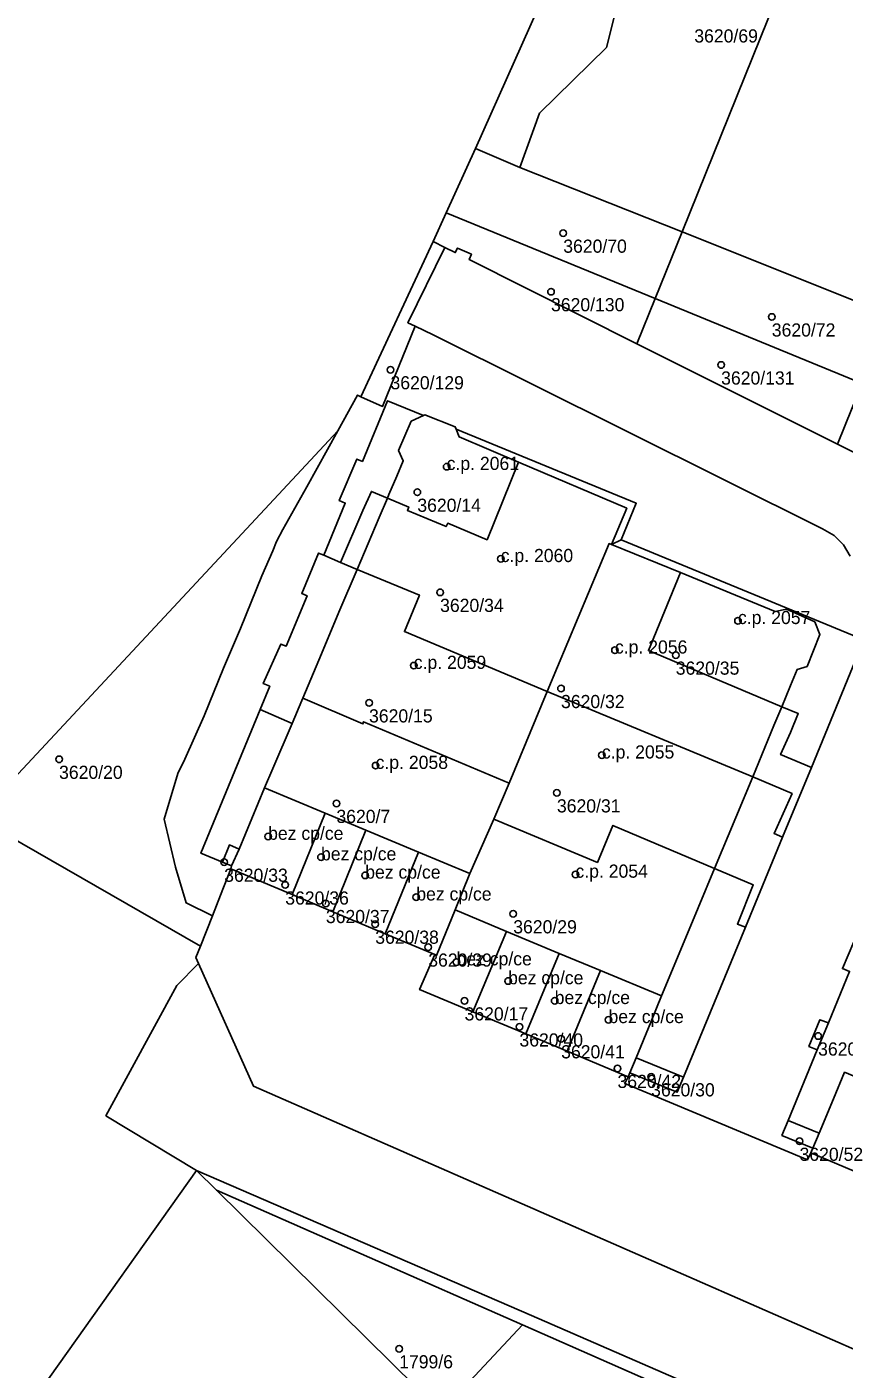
# Model space of a CAD drawing. Extents: x -878211 to -870363, y -1058464 to -1052522.
# Drawn here: x -875165.2 to -875103.1, y -1055376 to -1055274 of the extents above; entities that cross this region are included whole.
import ezdxf

# ---------------------------------------------------------------- set-up
doc = ezdxf.new("R2010")
doc.units = 0
for name, color, linetype in [('Vrstva 50', 7, 'Continuous'), ('Vrstva 51', 7, 'Continuous'), ('Vrstva 52', 7, 'Continuous')]:
    doc.layers.add(name, color=color, linetype=linetype)

msp = doc.modelspace()

# ---------------------------------------------------------------- linework, layer by layer
at = {"layer": 'Vrstva 50'}
for centre in [(-875124.44, -1055289.63994), (-875125.37, -1055294.08994), (-875108.59, -1055296.00994), (-875112.44, -1055299.65994), (-875137.57, -1055300.01994), (-875133.3, -1055307.38994), (-875135.53, -1055309.32994), (-875129.19, -1055314.38994), (-875133.8, -1055316.93994), (-875111.16, -1055319.09994), (-875120.51, -1055321.33994), (-875115.89, -1055321.70994), (-875135.8, -1055322.50994), (-875124.61, -1055324.24994), (-875139.2, -1055325.33994), (-875121.5, -1055329.31994), (-875162.76, -1055329.62994), (-875138.7, -1055330.10994), (-875124.92, -1055332.17994), (-875141.68, -1055332.97994), (-875146.87, -1055335.49994), (-875150.21, -1055337.44994), (-875142.85, -1055337.05994), (-875139.49, -1055338.44994), (-875123.51, -1055338.37994), (-875145.57, -1055339.17994), (-875142.48, -1055340.58994), (-875135.61, -1055340.10994), (-875128.24, -1055341.36994), (-875138.73, -1055342.15994), (-875134.7, -1055343.89994), (-875132.55, -1055345.03994), (-875128.63, -1055346.47994), (-875131.94, -1055347.98994), (-875125.09, -1055347.97994), (-875121, -1055349.42994), (-875127.77, -1055349.96994), (-875124.6, -1055350.86994), (-875105.07, -1055350.65994), (-875120.32, -1055353.11994), (-875117.76, -1055353.75994), (-875106.48, -1055358.65994), (-875136.91, -1055374.42994)]:
    msp.add_circle(centre, 0.25, dxfattribs=at)
at = {"layer": 'Vrstva 51'}
for points in [[(-875169.01, -1055334.08), (-875141.58, -1055304.66), (-875140.08, -1055301.95), (-875139.82, -1055302.07), (-875134.33, -1055290.28), (-875133.34, -1055288.09), (-875131.11, -1055283.21), (-875125.19, -1055269.9), (-875121.96, -1055219.45), (-875134.05, -1055184.29)], [(-875092.07, -1055311.42), (-875103.6, -1055305.68), (-875118.84, -1055298.04), (-875131.59, -1055291.65), (-875131.42, -1055291.24), (-875132.47, -1055290.78), (-875132.65, -1055291.12), (-875133.45, -1055290.72), (-875136.24, -1055296.45), (-875135.69, -1055296.71), (-875134.32, -1055297.37), (-875104.74, -1055312.12), (-875103.86, -1055312.61), (-875103.15, -1055313.32), (-875102.64, -1055314.19)], [(-875102.64, -1055314.19), (-875103.15, -1055313.32), (-875103.86, -1055312.61), (-875104.74, -1055312.12), (-875134.32, -1055297.37), (-875135.69, -1055296.71), (-875138.17, -1055302.81), (-875139.82, -1055302.07), (-875140.08, -1055301.95), (-875141.58, -1055304.66), (-875143.92, -1055308.92), (-875145.76, -1055312.16), (-875146.23, -1055313.07), (-875146.52, -1055313.78), (-875147.34, -1055315.69), (-875148.97, -1055319.69)], [(-875148.97, -1055319.69), (-875150.27, -1055322.7), (-875151.73, -1055326.33), (-875153.21, -1055329.61), (-875153.73, -1055330.71), (-875154.77, -1055334.18), (-875153.91, -1055337.83), (-875153.1, -1055340.53), (-875151.11, -1055341.52), (-875150.49, -1055339.96), (-875149.7, -1055337.95), (-875149.65, -1055337.73), (-875150.35, -1055337.44), (-875151.98, -1055336.77), (-875147.47, -1055325.84), (-875146.75, -1055324.08), (-875147.24, -1055323.87), (-875145.91, -1055320.87), (-875145.5, -1055321.04), (-875143.91, -1055317.2), (-875144.32, -1055317.02), (-875143.05, -1055313.95), (-875142.64, -1055314.12), (-875141.01, -1055310.16), (-875141.47, -1055309.97), (-875140.14, -1055306.81), (-875139.7, -1055306.99), (-875137.8, -1055302.38), (-875135.07, -1055303.5), (-875134.95, -1055303.45), (-875132.66, -1055304.35), (-875132.59, -1055304.53), (-875118.89, -1055310.17), (-875120.04, -1055312.95), (-875101.59, -1055320.55), (-875105.58, -1055330.24), (-875107.78, -1055335.55), (-875110.6, -1055342.39), (-875115.3, -1055353.79), (-875115.77, -1055354.94), (-875119.39, -1055353.45), (-875119.51, -1055353.75), (-875119.77, -1055354.27), (-875105.87, -1055360.07), (-875105.63, -1055359.55), (-875105.48, -1055359.19), (-875107.82, -1055358.22), (-875107.35, -1055357.07)], [(-875034.39, -1055332.01), (-875053.58, -1055323.39), (-875070.89, -1055315.5), (-875086.75, -1055309.36), (-875102.48, -1055302.92), (-875103.6, -1055305.68), (-875092.07, -1055311.42), (-875051.68, -1055331.52), (-875051.44, -1055331.12), (-875050.55, -1055331.57), (-875050.73, -1055331.98), (-875036.51, -1055339.02)], [(-875101, -1055361.48), (-875105.63, -1055359.55), (-875105.87, -1055360.07), (-875119.77, -1055354.27), (-875119.51, -1055353.75), (-875124.15, -1055351.81), (-875127.28, -1055350.5), (-875131.3, -1055348.83), (-875135.36, -1055347.13), (-875134.21, -1055344.47), (-875137.97, -1055342.89), (-875141.95, -1055341.21), (-875145.04, -1055339.91), (-875149.7, -1055337.95), (-875150.49, -1055339.96), (-875151.11, -1055341.52), (-875152.02, -1055343.83), (-875152.36, -1055344.69), (-875152.16, -1055345.14), (-875147.99, -1055354.46), (-875114.9, -1055368.97), (-875100.68, -1055375.19)], [(-875107.35, -1055357.07), (-875105.14, -1055351.72), (-875105.77, -1055351.45), (-875104.93, -1055349.42), (-875104.29, -1055349.67), (-875102.68, -1055345.75), (-875103.22, -1055345.53), (-875101.92, -1055342.48)], [(-875079.48, -1055384.4), (-875100.68, -1055375.19), (-875114.9, -1055368.97), (-875147.99, -1055354.46), (-875152.16, -1055345.14), (-875153.8, -1055346.82), (-875159.2, -1055356.72), (-875152.32, -1055360.87), (-875126.86, -1055371.9), (-875103.12, -1055382.24)]]:
    msp.add_lwpolyline(points, dxfattribs=at)
for points in [[(-875116.39, -1055256.54), (-875121.63, -1055254.39), (-875123.32, -1055265.7), (-875125.19, -1055269.9), (-875131.11, -1055283.21), (-875127.75, -1055284.65), (-875126.25, -1055280.51), (-875121.15, -1055275.52)], [(-875116.39, -1055256.54), (-875121.15, -1055275.52), (-875126.25, -1055280.51), (-875127.75, -1055284.65), (-875115.41, -1055289.53), (-875104.12, -1055261.58)], [(-875088.39, -1055268.03), (-875104.12, -1055261.58), (-875115.41, -1055289.53), (-875099.62, -1055295.84)], [(-875133.34, -1055288.09), (-875117.46, -1055294.61), (-875115.41, -1055289.53), (-875127.75, -1055284.65), (-875131.11, -1055283.21)], [(-875131.42, -1055291.24), (-875131.59, -1055291.65), (-875118.84, -1055298.04), (-875117.46, -1055294.61), (-875133.34, -1055288.09), (-875134.33, -1055290.28), (-875133.45, -1055290.72), (-875132.65, -1055291.12), (-875132.47, -1055290.78)], [(-875134.33, -1055290.28), (-875139.82, -1055302.07), (-875138.17, -1055302.81), (-875135.69, -1055296.71), (-875136.24, -1055296.45), (-875133.45, -1055290.72)], [(-875117.46, -1055294.61), (-875101.73, -1055301.06), (-875099.62, -1055295.84), (-875115.41, -1055289.53)], [(-875101.73, -1055301.06), (-875117.46, -1055294.61), (-875118.84, -1055298.04), (-875103.6, -1055305.68), (-875102.48, -1055302.92)], [(-875130.23, -1055312.94), (-875127.83, -1055307.05), (-875119.62, -1055310.55), (-875120.77, -1055313.3), (-875120.04, -1055312.95), (-875118.89, -1055310.17), (-875132.59, -1055304.53), (-875132.66, -1055304.35), (-875134.95, -1055303.45), (-875135.07, -1055303.5), (-875137.8, -1055302.38), (-875139.7, -1055306.99), (-875140.14, -1055306.81), (-875141.47, -1055309.97), (-875141.01, -1055310.16), (-875142.64, -1055314.12), (-875141.38, -1055314.67), (-875139.66, -1055310.73), (-875139.02, -1055309.27), (-875137.81, -1055309.78), (-875136.18, -1055310.46), (-875136.28, -1055310.71), (-875133.34, -1055311.94), (-875133.22, -1055311.69)], [(-875153.73, -1055330.71), (-875153.21, -1055329.61), (-875151.73, -1055326.33), (-875150.27, -1055322.7), (-875148.97, -1055319.69), (-875147.34, -1055315.69), (-875146.52, -1055313.78), (-875146.23, -1055313.07), (-875145.76, -1055312.16), (-875143.92, -1055308.92), (-875141.58, -1055304.66), (-875169.01, -1055334.08), (-875152.02, -1055343.83), (-875151.11, -1055341.52), (-875153.1, -1055340.53), (-875153.91, -1055337.83), (-875154.77, -1055334.18)], [(-875120.77, -1055313.3), (-875119.62, -1055310.55), (-875127.83, -1055307.05), (-875130.23, -1055312.94), (-875133.22, -1055311.69), (-875133.34, -1055311.94), (-875136.28, -1055310.71), (-875136.18, -1055310.46), (-875137.81, -1055309.78), (-875139.02, -1055309.27), (-875139.66, -1055310.73), (-875141.38, -1055314.67), (-875140.11, -1055315.21), (-875135.37, -1055317.15), (-875136.51, -1055319.92), (-875125.65, -1055324.47), (-875120.96, -1055313.23)], [(-875107.92, -1055329.27), (-875107.16, -1055327.6), (-875106.58, -1055326.16), (-875107.83, -1055325.63), (-875117.97, -1055321.37), (-875115.54, -1055315.44), (-875120.77, -1055313.3), (-875120.96, -1055313.23), (-875125.65, -1055324.47), (-875110.04, -1055330.96), (-875107.05, -1055332.24), (-875108.41, -1055335.28), (-875107.78, -1055335.55), (-875105.58, -1055330.24)], [(-875105.58, -1055330.24), (-875101.59, -1055320.55), (-875120.04, -1055312.95), (-875120.77, -1055313.3), (-875115.54, -1055315.44), (-875117.97, -1055321.37), (-875107.83, -1055325.63), (-875106.58, -1055326.16), (-875107.16, -1055327.6), (-875107.92, -1055329.27)], [(-875140.11, -1055315.21), (-875141.38, -1055314.67), (-875142.64, -1055314.12), (-875143.05, -1055313.95), (-875144.32, -1055317.02), (-875143.91, -1055317.2), (-875145.5, -1055321.04), (-875145.91, -1055320.87), (-875147.24, -1055323.87), (-875146.75, -1055324.08), (-875147.47, -1055325.84), (-875145.05, -1055326.92), (-875144.31, -1055325.17), (-875144.23, -1055324.97), (-875139.66, -1055326.94), (-875139.61, -1055326.78), (-875128.56, -1055331.44), (-875125.65, -1055324.47), (-875136.51, -1055319.92), (-875135.37, -1055317.15)], [(-875147.14, -1055331.8), (-875142.53, -1055333.73), (-875139.44, -1055335.02), (-875135.44, -1055336.69), (-875131.55, -1055338.32), (-875129.71, -1055334.18), (-875128.56, -1055331.44), (-875139.61, -1055326.78), (-875139.66, -1055326.94), (-875144.23, -1055324.97), (-875144.31, -1055325.17), (-875145.05, -1055326.92), (-875147.47, -1055325.84), (-875151.98, -1055336.77), (-875150.35, -1055337.44), (-875149.81, -1055336.14), (-875149.07, -1055336.45)], [(-875107.05, -1055332.24), (-875110.04, -1055330.96), (-875125.65, -1055324.47), (-875128.56, -1055331.44), (-875129.71, -1055334.18), (-875121.84, -1055337.47), (-875120.67, -1055334.66), (-875112.94, -1055337.93), (-875110, -1055339.18), (-875111.2, -1055342.15), (-875110.6, -1055342.39), (-875107.78, -1055335.55), (-875108.41, -1055335.28)], [(-875142.53, -1055333.73), (-875147.14, -1055331.8), (-875149.07, -1055336.45), (-875149.65, -1055337.73), (-875149.7, -1055337.95), (-875145.04, -1055339.91)], [(-875170.26, -1055385.96), (-875163.44, -1055376.55), (-875152.32, -1055360.87), (-875159.2, -1055356.72), (-875153.8, -1055346.82), (-875152.16, -1055345.14), (-875152.36, -1055344.69), (-875152.02, -1055343.83), (-875169.01, -1055334.08), (-875174.72, -1055340.44), (-875172.05, -1055340.47), (-875170.88, -1055342.73), (-875181.92, -1055350.04), (-875185.56, -1055355.33), (-875185.91, -1055355.09), (-875189.55, -1055361.94), (-875176.32, -1055378.72), (-875175.64, -1055380.08)], [(-875139.44, -1055335.02), (-875142.53, -1055333.73), (-875145.04, -1055339.91), (-875141.95, -1055341.21)], [(-875131.55, -1055338.32), (-875132.66, -1055341.08), (-875128.76, -1055342.71), (-875124.74, -1055344.38), (-875121.6, -1055345.68), (-875116.96, -1055347.61), (-875117.79, -1055349.6), (-875118.91, -1055352.31), (-875115.3, -1055353.79), (-875110.6, -1055342.39), (-875111.2, -1055342.15), (-875110, -1055339.18), (-875112.94, -1055337.93), (-875120.67, -1055334.66), (-875121.84, -1055337.47), (-875129.71, -1055334.18)], [(-875137.97, -1055342.89), (-875135.44, -1055336.69), (-875139.44, -1055335.02), (-875141.95, -1055341.21)], [(-875149.65, -1055337.73), (-875149.07, -1055336.45), (-875149.81, -1055336.14), (-875150.35, -1055337.44)], [(-875134.21, -1055344.47), (-875134.07, -1055344.53), (-875132.66, -1055341.08), (-875131.55, -1055338.32), (-875135.44, -1055336.69), (-875137.97, -1055342.89)], [(-875134.07, -1055344.53), (-875134.21, -1055344.47), (-875135.36, -1055347.13), (-875131.3, -1055348.83), (-875128.76, -1055342.71), (-875132.66, -1055341.08)], [(-875087.46, -1055359.93), (-875084.5, -1055352.92), (-875095.32, -1055348.4), (-875094.17, -1055345.63), (-875099.02, -1055343.72), (-875101.42, -1055342.69), (-875101.92, -1055342.48), (-875103.22, -1055345.53), (-875102.68, -1055345.75), (-875104.29, -1055349.67), (-875105.14, -1055351.72), (-875107.35, -1055357.07), (-875105, -1055358.05), (-875103.9, -1055355.43), (-875103.06, -1055353.42), (-875098.44, -1055355.35), (-875095.35, -1055356.64), (-875091.36, -1055358.3)], [(-875127.28, -1055350.5), (-875124.74, -1055344.38), (-875128.76, -1055342.71), (-875131.3, -1055348.83)], [(-875124.15, -1055351.81), (-875121.6, -1055345.68), (-875124.74, -1055344.38), (-875127.28, -1055350.5)], [(-875119.51, -1055353.75), (-875119.39, -1055353.45), (-875118.91, -1055352.31), (-875117.79, -1055349.6), (-875116.96, -1055347.61), (-875121.6, -1055345.68), (-875124.15, -1055351.81)], [(-875104.29, -1055349.67), (-875104.93, -1055349.42), (-875105.77, -1055351.45), (-875105.14, -1055351.72)], [(-875118.91, -1055352.31), (-875119.39, -1055353.45), (-875115.77, -1055354.94), (-875115.3, -1055353.79)], [(-875105.63, -1055359.55), (-875101, -1055361.48), (-875098.44, -1055355.35), (-875103.06, -1055353.42), (-875103.9, -1055355.43), (-875105, -1055358.05), (-875105.48, -1055359.19)], [(-875107.35, -1055357.07), (-875107.82, -1055358.22), (-875105.48, -1055359.19), (-875105, -1055358.05)], [(-875150.8, -1055362.37), (-875152.32, -1055360.87), (-875163.44, -1055376.55), (-875170.26, -1055385.96), (-875154.88, -1055402.47), (-875133.71, -1055379.23)], [(-875152.32, -1055360.87), (-875150.8, -1055362.37), (-875127.53, -1055372.62), (-875103.85, -1055383.06), (-875103.12, -1055382.24), (-875126.86, -1055371.9)], [(-875133.71, -1055379.23), (-875127.53, -1055372.62), (-875150.8, -1055362.37)], [(-875127.53, -1055372.62), (-875133.71, -1055379.23), (-875114.97, -1055395.59), (-875103.85, -1055383.06)]]:
    msp.add_lwpolyline(points, close=True, dxfattribs=at)
at = {"layer": 'Vrstva 52'}
for points in [[(-875133.22, -1055311.69), (-875130.23, -1055312.94), (-875127.83, -1055307.05), (-875132.34, -1055305.13), (-875132.59, -1055304.53), (-875132.66, -1055304.35), (-875134.95, -1055303.45), (-875135.07, -1055303.5), (-875135.99, -1055303.93), (-875136.95, -1055306.15), (-875136.6, -1055306.94), (-875137.1, -1055308.1), (-875137.69, -1055309.5), (-875137.81, -1055309.78), (-875136.18, -1055310.46), (-875136.28, -1055310.71), (-875133.34, -1055311.94)], [(-875140.11, -1055315.21), (-875135.37, -1055317.15), (-875136.51, -1055319.92), (-875125.65, -1055324.47), (-875120.96, -1055313.23), (-875120.77, -1055313.3), (-875119.62, -1055310.55), (-875127.83, -1055307.05), (-875130.23, -1055312.94), (-875133.22, -1055311.69), (-875133.34, -1055311.94), (-875136.28, -1055310.71), (-875136.18, -1055310.46), (-875137.81, -1055309.78), (-875138.43, -1055311.25)], [(-875120.96, -1055313.23), (-875125.65, -1055324.47), (-875110.04, -1055330.96), (-875108.43, -1055327.07), (-875107.83, -1055325.63), (-875117.97, -1055321.37), (-875115.54, -1055315.44), (-875120.77, -1055313.3)], [(-875144.23, -1055324.97), (-875139.66, -1055326.94), (-875139.61, -1055326.78), (-875128.56, -1055331.44), (-875125.65, -1055324.47), (-875136.51, -1055319.92), (-875135.37, -1055317.15), (-875140.11, -1055315.21), (-875141.41, -1055318.27), (-875143.02, -1055322.09)], [(-875107.46, -1055318.22), (-875108.33, -1055318.39), (-875115.54, -1055315.44), (-875117.97, -1055321.37), (-875107.83, -1055325.63), (-875107.16, -1055324.02), (-875106.65, -1055322.8), (-875105.91, -1055322.58), (-875104.93, -1055320.14), (-875105.32, -1055319.17)], [(-875131.55, -1055338.32), (-875129.71, -1055334.18), (-875128.56, -1055331.44), (-875139.61, -1055326.78), (-875139.66, -1055326.94), (-875144.23, -1055324.97), (-875144.31, -1055325.17), (-875145.05, -1055326.92), (-875146.52, -1055330.33), (-875147.14, -1055331.8), (-875142.53, -1055333.73), (-875139.44, -1055335.02), (-875135.44, -1055336.69)], [(-875129.71, -1055334.18), (-875121.84, -1055337.47), (-875120.67, -1055334.66), (-875112.94, -1055337.93), (-875111.32, -1055334.04), (-875110.04, -1055330.96), (-875125.65, -1055324.47), (-875128.56, -1055331.44)], [(-875149.65, -1055337.73), (-875149.7, -1055337.95), (-875145.04, -1055339.91), (-875142.53, -1055333.73), (-875147.14, -1055331.8), (-875149.07, -1055336.45)], [(-875145.04, -1055339.91), (-875141.95, -1055341.21), (-875139.44, -1055335.02), (-875142.53, -1055333.73)], [(-875132.66, -1055341.08), (-875128.76, -1055342.71), (-875124.74, -1055344.38), (-875121.6, -1055345.68), (-875116.96, -1055347.61), (-875116.39, -1055346.22), (-875114.18, -1055340.92), (-875112.94, -1055337.93), (-875120.67, -1055334.66), (-875121.84, -1055337.47), (-875129.71, -1055334.18), (-875131.55, -1055338.32)], [(-875141.95, -1055341.21), (-875137.97, -1055342.89), (-875135.44, -1055336.69), (-875139.44, -1055335.02)], [(-875135.44, -1055336.69), (-875137.97, -1055342.89), (-875134.21, -1055344.47), (-875134.07, -1055344.53), (-875132.66, -1055341.08), (-875131.55, -1055338.32)], [(-875134.21, -1055344.47), (-875135.36, -1055347.13), (-875131.3, -1055348.83), (-875128.76, -1055342.71), (-875132.66, -1055341.08), (-875134.07, -1055344.53)], [(-875131.3, -1055348.83), (-875127.28, -1055350.5), (-875124.74, -1055344.38), (-875128.76, -1055342.71)], [(-875124.74, -1055344.38), (-875127.28, -1055350.5), (-875124.15, -1055351.81), (-875121.6, -1055345.68)], [(-875116.96, -1055347.61), (-875121.6, -1055345.68), (-875124.15, -1055351.81), (-875119.51, -1055353.75), (-875119.39, -1055353.45), (-875118.91, -1055352.31), (-875117.79, -1055349.6)], [(-875105.63, -1055359.55), (-875101, -1055361.48), (-875098.44, -1055355.35), (-875103.06, -1055353.42), (-875103.9, -1055355.43), (-875105, -1055358.05), (-875105.48, -1055359.19)]]:
    msp.add_lwpolyline(points, close=True, dxfattribs=at)

# ---------------------------------------------------------------- texts
at = {"layer": 'Vrstva 50'}
for s, p in [('3620/69', (-875114.48, -1055275.149)), ('3620/70', (-875124.44, -1055291.129)), ('3620/130', (-875125.37, -1055295.579)), ('3620/72', (-875108.59, -1055297.499)), ('3620/129', (-875137.57, -1055301.509)), ('3620/131', (-875112.44, -1055301.149)), ('c.p. 2061', (-875133.3, -1055307.639)), ('3620/14', (-875135.53, -1055310.819)), ('c.p. 2060', (-875129.19, -1055314.639)), ('3620/34', (-875133.8, -1055318.429)), ('c.p. 2057', (-875111.16, -1055319.35)), ('c.p. 2056', (-875120.51, -1055321.59)), ('c.p. 2059', (-875135.8, -1055322.76)), ('3620/35', (-875115.89, -1055323.199)), ('3620/32', (-875124.61, -1055325.739)), ('3620/15', (-875139.2, -1055326.829)), ('c.p. 2055', (-875121.5, -1055329.57)), ('3620/20', (-875162.76, -1055331.119)), ('c.p. 2058', (-875138.7, -1055330.36)), ('3620/31', (-875124.92, -1055333.669)), ('3620/7', (-875141.68, -1055334.469)), ('bez cp/ce', (-875146.87, -1055335.75)), ('bez cp/ce', (-875142.85, -1055337.31)), ('3620/33', (-875150.21, -1055338.939)), ('bez cp/ce', (-875139.49, -1055338.7)), ('c.p. 2054', (-875123.51, -1055338.629)), ('bez cp/ce', (-875135.61, -1055340.36)), ('3620/36', (-875145.57, -1055340.669)), ('3620/37', (-875142.48, -1055342.079)), ('3620/29', (-875128.24, -1055342.859)), ('3620/38', (-875138.73, -1055343.649)), ('3620/39', (-875134.7, -1055345.389)), ('bez cp/ce', (-875132.55, -1055345.29)), ('bez cp/ce', (-875128.63, -1055346.73)), ('bez cp/ce', (-875125.09, -1055348.23)), ('3620/17', (-875131.94, -1055349.479)), ('bez cp/ce', (-875121, -1055349.679)), ('3620/40', (-875127.77, -1055351.459)), ('3620/41', (-875124.6, -1055352.359)), ('3620/54', (-875105.07, -1055352.149)), ('3620/42', (-875120.32, -1055354.609)), ('3620/30', (-875117.76, -1055355.249)), ('3620/52', (-875106.48, -1055360.149)), ('1799/6', (-875136.91, -1055375.919))]:
    msp.add_text(s, height=0.999996, dxfattribs=at).set_placement(p)

doc.saveas('drawing.dxf')
